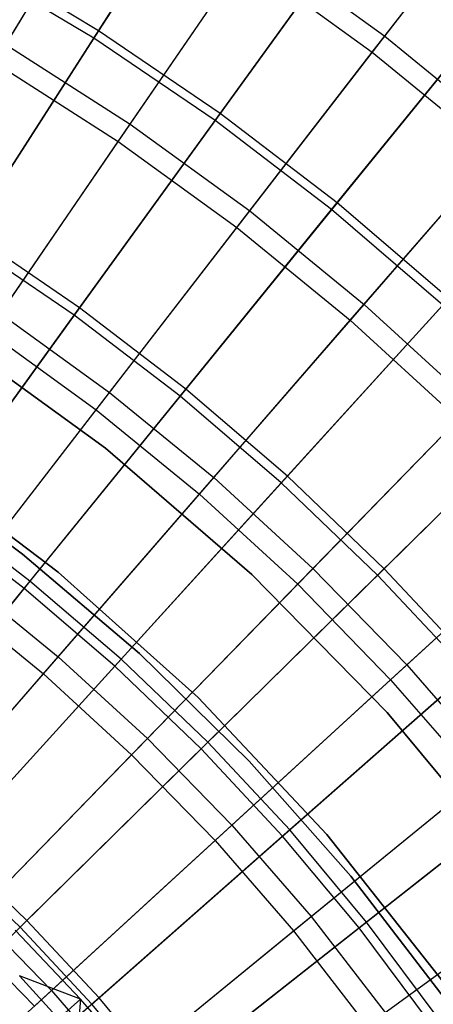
# Model space of a CAD drawing. Extents: x 0.1 to 12.1, y -6 to 6.
# Tile 269 of 334: x 7.666 to 8.158, y 1.492 to 2.666. Entities that reach past the tile are written whole.
import ezdxf

# ---------------------------------------------------------------- set-up
doc = ezdxf.new("R2010")
doc.units = 0
doc.header["$LTSCALE"] = 2.54
doc.layers.get('0').update_dxf_attribs({"linetype": 'CONTINUOUS'})

# ---------------------------------------------------------------- blocks, each defined once
blk = doc.blocks.new('DROPS_COLOR_B-11195_STL')
at = {"color": 0}
for p, q in [((7.6498, 2.6363, 12.5437), (7.7855, 2.8615, 12.3507)), ((7.6498, 2.6363, 12.5437), (7.7855, 2.8615, 12.3507)), ((7.6368, 2.6148, 2.8256), (7.7731, 2.8408, 3.0173)), ((7.6368, 2.6148, 2.8256), (7.7731, 2.8408, 3.0173)), ((8.1005, 2.6461, 12.3507), (8.2543, 2.8456, 12.1434)), ((8.1005, 2.6461, 12.3507), (8.2543, 2.8456, 12.1434)), ((8.0857, 2.627, 3.0173), (8.2402, 2.8273, 3.2233)), ((8.0857, 2.627, 3.0173), (8.2402, 2.8273, 3.2233)), ((7.7977, 2.5413, 12.5437), (7.9461, 2.7583, 12.3507)), ((7.7977, 2.5413, 12.5437), (7.9461, 2.7583, 12.3507)), ((7.9461, 2.7583, 12.3507), (8.1005, 2.6461, 12.3507)), ((7.9461, 2.7583, 12.3507), (8.1005, 2.6461, 12.3507)), ((7.7835, 2.5205, 2.8256), (7.9325, 2.7384, 3.0173)), ((7.7835, 2.5205, 2.8256), (7.9325, 2.7384, 3.0173)), ((7.9325, 2.7384, 3.0173), (8.0857, 2.627, 3.0173)), ((7.9325, 2.7384, 3.0173), (8.0857, 2.627, 3.0173)), ((7.9399, 2.4379, 12.5437), (8.1005, 2.6461, 12.3507)), ((7.9399, 2.4379, 12.5437), (8.1005, 2.6461, 12.3507)), ((8.1005, 2.6461, 12.3507), (8.2482, 2.5253, 12.3507)), ((8.1005, 2.6461, 12.3507), (8.2482, 2.5253, 12.3507)), ((7.6498, 2.6363, 12.5437), (7.7977, 2.5413, 12.5437)), ((7.6498, 2.6363, 12.5437), (7.7977, 2.5413, 12.5437)), ((7.9246, 2.418, 2.8256), (8.0857, 2.627, 3.0173)), ((7.9246, 2.418, 2.8256), (8.0857, 2.627, 3.0173)), ((8.0857, 2.627, 3.0173), (8.2324, 2.5071, 3.0173)), ((8.0857, 2.627, 3.0173), (8.2324, 2.5071, 3.0173)), ((7.6368, 2.6148, 2.8256), (7.7835, 2.5205, 2.8256)), ((7.6368, 2.6148, 2.8256), (7.7835, 2.5205, 2.8256)), ((7.6435, 2.3157, 12.722), (7.7977, 2.5413, 12.5437)), ((7.6435, 2.3157, 12.722), (7.7977, 2.5413, 12.5437)), ((7.7977, 2.5413, 12.5437), (7.9399, 2.4379, 12.5437)), ((7.7977, 2.5413, 12.5437), (7.9399, 2.4379, 12.5437)), ((8.076, 2.3266, 12.5437), (8.2482, 2.5253, 12.3507)), ((8.076, 2.3266, 12.5437), (8.2482, 2.5253, 12.3507)), ((7.6288, 2.2942, 2.6488), (7.7835, 2.5205, 2.8256)), ((7.6288, 2.2942, 2.6488), (7.7835, 2.5205, 2.8256)), ((7.7835, 2.5205, 2.8256), (7.9246, 2.418, 2.8256)), ((7.7835, 2.5205, 2.8256), (7.9246, 2.418, 2.8256)), ((8.0596, 2.3076, 2.8256), (8.2324, 2.5071, 3.0173)), ((8.0596, 2.3076, 2.8256), (8.2324, 2.5071, 3.0173)), ((7.7731, 2.2216, 12.722), (7.9399, 2.4379, 12.5437)), ((7.7731, 2.2216, 12.722), (7.9399, 2.4379, 12.5437)), ((7.9399, 2.4379, 12.5437), (8.076, 2.3266, 12.5437)), ((7.9399, 2.4379, 12.5437), (8.076, 2.3266, 12.5437)), ((7.7572, 2.2009, 2.6488), (7.9246, 2.418, 2.8256)), ((7.7572, 2.2009, 2.6488), (7.9246, 2.418, 2.8256)), ((7.9246, 2.418, 2.8256), (8.0596, 2.3076, 2.8256)), ((7.9246, 2.418, 2.8256), (8.0596, 2.3076, 2.8256)), ((7.8971, 2.1201, 12.722), (8.076, 2.3266, 12.5437)), ((7.8971, 2.1201, 12.722), (8.076, 2.3266, 12.5437)), ((8.076, 2.3266, 12.5437), (8.2056, 2.2077, 12.5437)), ((8.076, 2.3266, 12.5437), (8.2056, 2.2077, 12.5437)), ((7.6435, 2.3157, 12.722), (7.7731, 2.2216, 12.722)), ((7.6435, 2.3157, 12.722), (7.7731, 2.2216, 12.722)), ((7.8801, 2.1005, 2.6488), (8.0596, 2.3076, 2.8256)), ((7.8801, 2.1005, 2.6488), (8.0596, 2.3076, 2.8256)), ((8.0596, 2.3076, 2.8256), (8.188, 2.1897, 2.8256)), ((8.0596, 2.3076, 2.8256), (8.188, 2.1897, 2.8256)), ((7.7682, 2.1552, 171.7), (7.5818, 2.2905, 171.7)), ((7.5818, 2.2905, 164.1), (7.7682, 2.1552, 164.1)), ((7.7682, 2.1552, 171.7), (7.5818, 2.2905, 171.7)), ((7.5818, 2.2905, 164.1), (7.7682, 2.1552, 164.1)), ((7.6288, 2.2942, 2.6488), (7.7572, 2.2009, 2.6488)), ((7.6288, 2.2942, 2.6488), (7.7572, 2.2009, 2.6488)), ((7.6005, 1.9977, 12.8848), (7.7731, 2.2216, 12.722)), ((7.6005, 1.9977, 12.8848), (7.7731, 2.2216, 12.722)), ((7.7731, 2.2216, 12.722), (7.8971, 2.1201, 12.722)), ((7.7731, 2.2216, 12.722), (7.8971, 2.1201, 12.722)), ((8.0152, 2.0118, 12.722), (8.2056, 2.2077, 12.5437)), ((8.0152, 2.0118, 12.722), (8.2056, 2.2077, 12.5437)), ((7.5841, 1.9764, 2.4874), (7.7572, 2.2009, 2.6488)), ((7.5841, 1.9764, 2.4874), (7.7572, 2.2009, 2.6488)), ((7.7572, 2.2009, 2.6488), (7.8801, 2.1005, 2.6488)), ((7.7572, 2.2009, 2.6488), (7.8801, 2.1005, 2.6488)), ((7.997, 1.9931, 2.6488), (8.188, 2.1897, 2.8256)), ((7.997, 1.9931, 2.6488), (8.188, 2.1897, 2.8256)), ((7.9425, 2.0047, 171.7), (7.7682, 2.1552, 171.7)), ((7.7682, 2.1552, 164.1), (7.9425, 2.0047, 164.1)), ((7.7682, 2.1552, 171.7), (7.7682, 2.1552, 164.1)), ((7.9425, 2.0047, 171.7), (7.7682, 2.1552, 171.7)), ((7.7682, 2.1552, 164.1), (7.9425, 2.0047, 164.1)), ((7.7682, 2.1552, 171.7), (7.7682, 2.1552, 164.1)), ((7.6697, 2.029, 164.4), (7.5226, 2.1375, 164.4)), ((7.5226, 2.1375, 164.3), (7.6697, 2.029, 164.3)), ((7.6697, 2.029, 164.4), (7.5226, 2.1375, 164.4)), ((7.5226, 2.1375, 164.3), (7.6697, 2.029, 164.3)), ((7.5334, 2.1422, 171.7), (7.7121, 2.0076, 171.7)), ((7.7121, 2.0076, 164.1), (7.5334, 2.1422, 164.1)), ((7.7121, 2.0076, 164.1), (7.5334, 2.1422, 164.1)), ((7.5334, 2.1422, 171.7), (7.7121, 2.0076, 171.7)), ((7.712, 1.9065, 12.8848), (7.8971, 2.1201, 12.722)), ((7.712, 1.9065, 12.8848), (7.8971, 2.1201, 12.722)), ((7.8971, 2.1201, 12.722), (8.0152, 2.0118, 12.722)), ((7.8971, 2.1201, 12.722), (8.0152, 2.0118, 12.722)), ((7.6944, 1.8862, 2.4874), (7.8801, 2.1005, 2.6488)), ((7.6944, 1.8862, 2.4874), (7.8801, 2.1005, 2.6488)), ((7.8801, 2.1005, 2.6488), (7.997, 1.9931, 2.6488)), ((7.8801, 2.1005, 2.6488), (7.997, 1.9931, 2.6488)), ((8.1268, 1.8969, 12.722), (8.3281, 2.0816, 12.5437)), ((8.1268, 1.8969, 12.722), (8.3281, 2.0816, 12.5437)), ((8.1076, 1.8793, 2.6488), (8.3096, 2.0646, 2.8256)), ((8.1076, 1.8793, 2.6488), (8.3096, 2.0646, 2.8256)), ((7.8088, 1.9104, 164.4), (7.6697, 2.029, 164.4)), ((7.6697, 2.029, 164.3), (7.8088, 1.9104, 164.3)), ((7.6697, 2.029, 164.4), (7.6697, 2.029, 164.3)), ((7.8088, 1.9104, 164.4), (7.6697, 2.029, 164.4)), ((7.6697, 2.029, 164.3), (7.8088, 1.9104, 164.3)), ((7.6697, 2.029, 164.4), (7.6697, 2.029, 164.3)), ((7.7121, 2.0076, 171.7), (7.8786, 1.8582, 171.7)), ((7.8786, 1.8582, 164.1), (7.7121, 2.0076, 164.1)), ((7.7121, 2.0076, 164.1), (7.7121, 2.0076, 171.7)), ((7.7121, 2.0076, 164.1), (7.7121, 2.0076, 171.7)), ((7.8786, 1.8582, 164.1), (7.7121, 2.0076, 164.1)), ((7.7121, 2.0076, 171.7), (7.8786, 1.8582, 171.7)), ((7.8182, 1.8091, 12.8848), (8.0152, 2.0118, 12.722)), ((7.8182, 1.8091, 12.8848), (8.0152, 2.0118, 12.722)), ((8.0152, 2.0118, 12.722), (8.1268, 1.8969, 12.722)), ((8.0152, 2.0118, 12.722), (8.1268, 1.8969, 12.722)), ((7.6005, 1.9977, 12.8848), (7.712, 1.9065, 12.8848)), ((7.6005, 1.9977, 12.8848), (7.712, 1.9065, 12.8848)), ((8.1036, 1.8401, 171.7), (7.9425, 2.0047, 171.7)), ((7.9425, 2.0047, 164.1), (8.1036, 1.8401, 164.1)), ((7.9425, 2.0047, 171.7), (7.9425, 2.0047, 164.1)), ((8.1036, 1.8401, 171.7), (7.9425, 2.0047, 171.7)), ((7.9425, 2.0047, 164.1), (8.1036, 1.8401, 164.1)), ((7.9425, 2.0047, 171.7), (7.9425, 2.0047, 164.1)), ((7.7994, 1.7898, 2.4874), (7.997, 1.9931, 2.6488)), ((7.7994, 1.7898, 2.4874), (7.997, 1.9931, 2.6488)), ((7.997, 1.9931, 2.6488), (8.1076, 1.8793, 2.6488)), ((7.997, 1.9931, 2.6488), (8.1076, 1.8793, 2.6488)), ((7.5841, 1.9764, 2.4874), (7.6944, 1.8862, 2.4874)), ((7.5841, 1.9764, 2.4874), (7.6944, 1.8862, 2.4874)), ((7.5213, 1.6865, 13.0318), (7.712, 1.9065, 12.8848)), ((7.5213, 1.6865, 13.0318), (7.712, 1.9065, 12.8848)), ((7.712, 1.9065, 12.8848), (7.8182, 1.8091, 12.8848)), ((7.712, 1.9065, 12.8848), (7.8182, 1.8091, 12.8848)), ((7.9392, 1.7823, 164.4), (7.8088, 1.9104, 164.4)), ((7.8088, 1.9104, 164.3), (7.9392, 1.7823, 164.3)), ((7.8088, 1.9104, 164.4), (7.8088, 1.9104, 164.3)), ((7.9392, 1.7823, 164.4), (7.8088, 1.9104, 164.4)), ((7.8088, 1.9104, 164.3), (7.9392, 1.7823, 164.3)), ((7.8088, 1.9104, 164.4), (7.8088, 1.9104, 164.3)), ((7.9186, 1.7058, 12.8848), (8.1268, 1.8969, 12.722)), ((7.9186, 1.7058, 12.8848), (8.1268, 1.8969, 12.722)), ((8.1268, 1.8969, 12.722), (8.2317, 1.7758, 12.722)), ((8.1268, 1.8969, 12.722), (8.2317, 1.7758, 12.722)), ((7.5032, 1.6656, 2.3419), (7.6944, 1.8862, 2.4874)), ((7.5032, 1.6656, 2.3419), (7.6944, 1.8862, 2.4874)), ((7.6944, 1.8862, 2.4874), (7.7994, 1.7898, 2.4874)), ((7.6944, 1.8862, 2.4874), (7.7994, 1.7898, 2.4874)), ((7.8988, 1.6876, 2.4874), (8.1076, 1.8793, 2.6488)), ((7.8988, 1.6876, 2.4874), (8.1076, 1.8793, 2.6488)), ((8.1076, 1.8793, 2.6488), (8.2116, 1.7593, 2.6488)), ((8.1076, 1.8793, 2.6488), (8.2116, 1.7593, 2.6488)), ((7.8786, 1.8582, 171.7), (8.0316, 1.6949, 171.7)), ((8.0316, 1.6949, 164.1), (7.8786, 1.8582, 164.1)), ((7.8786, 1.8582, 164.1), (7.8786, 1.8582, 171.7)), ((7.8786, 1.8582, 164.1), (7.8786, 1.8582, 171.7)), ((8.0316, 1.6949, 164.1), (7.8786, 1.8582, 164.1)), ((7.8786, 1.8582, 171.7), (8.0316, 1.6949, 171.7)), ((8.2505, 1.6626, 171.7), (8.1036, 1.8401, 171.7)), ((8.1036, 1.8401, 164.1), (8.2505, 1.6626, 164.1)), ((8.1036, 1.8401, 171.7), (8.1036, 1.8401, 164.1)), ((8.2505, 1.6626, 171.7), (8.1036, 1.8401, 171.7)), ((8.1036, 1.8401, 164.1), (8.2505, 1.6626, 164.1)), ((8.1036, 1.8401, 171.7), (8.1036, 1.8401, 164.1)), ((7.6152, 1.6003, 13.0318), (7.8182, 1.8091, 12.8848)), ((7.6152, 1.6003, 13.0318), (7.8182, 1.8091, 12.8848)), ((7.8182, 1.8091, 12.8848), (7.9186, 1.7058, 12.8848)), ((7.8182, 1.8091, 12.8848), (7.9186, 1.7058, 12.8848)), ((7.5959, 1.5805, 2.3419), (7.7994, 1.7898, 2.4874)), ((7.5959, 1.5805, 2.3419), (7.7994, 1.7898, 2.4874)), ((7.7994, 1.7898, 2.4874), (7.8988, 1.6876, 2.4874)), ((7.7994, 1.7898, 2.4874), (7.8988, 1.6876, 2.4874)), ((8.0603, 1.6453, 164.4), (7.9392, 1.7823, 164.4)), ((7.9392, 1.7823, 164.3), (8.0603, 1.6453, 164.3)), ((7.9392, 1.7823, 164.4), (7.9392, 1.7823, 164.3)), ((8.0603, 1.6453, 164.4), (7.9392, 1.7823, 164.4)), ((7.9392, 1.7823, 164.3), (8.0603, 1.6453, 164.3)), ((7.9392, 1.7823, 164.4), (7.9392, 1.7823, 164.3)), ((8.0129, 1.5969, 12.8848), (8.2317, 1.7758, 12.722)), ((8.0129, 1.5969, 12.8848), (8.2317, 1.7758, 12.722)), ((7.9921, 1.5799, 2.4874), (8.2116, 1.7593, 2.6488)), ((7.9921, 1.5799, 2.4874), (8.2116, 1.7593, 2.6488)), ((7.704, 1.5089, 13.0318), (7.9186, 1.7058, 12.8848)), ((7.704, 1.5089, 13.0318), (7.9186, 1.7058, 12.8848)), ((7.9186, 1.7058, 12.8848), (8.0129, 1.5969, 12.8848)), ((7.9186, 1.7058, 12.8848), (8.0129, 1.5969, 12.8848)), ((8.0316, 1.6949, 171.7), (8.17, 1.5192, 171.7)), ((8.17, 1.5192, 164.1), (8.0316, 1.6949, 164.1)), ((8.0316, 1.6949, 164.1), (8.0316, 1.6949, 171.7)), ((8.0316, 1.6949, 164.1), (8.0316, 1.6949, 171.7)), ((8.17, 1.5192, 164.1), (8.0316, 1.6949, 164.1)), ((8.0316, 1.6949, 171.7), (8.17, 1.5192, 171.7)), ((7.6837, 1.4902, 2.3419), (7.8988, 1.6876, 2.4874)), ((7.6837, 1.4902, 2.3419), (7.8988, 1.6876, 2.4874)), ((7.8988, 1.6876, 2.4874), (7.9921, 1.5799, 2.4874)), ((7.8988, 1.6876, 2.4874), (7.9921, 1.5799, 2.4874)), ((8.1714, 1.5001, 164.4), (8.0603, 1.6453, 164.4)), ((8.0603, 1.6453, 164.3), (8.1714, 1.5001, 164.3)), ((8.0603, 1.6453, 164.4), (8.0603, 1.6453, 164.3)), ((8.1714, 1.5001, 164.4), (8.0603, 1.6453, 164.4)), ((8.0603, 1.6453, 164.3), (8.1714, 1.5001, 164.3)), ((8.0603, 1.6453, 164.4), (8.0603, 1.6453, 164.3)), ((8.1009, 1.4828, 12.8848), (8.3296, 1.6489, 12.722)), ((8.1009, 1.4828, 12.8848), (8.3296, 1.6489, 12.722)), ((8.0792, 1.467, 2.4874), (8.3085, 1.6336, 2.6488)), ((8.0792, 1.467, 2.4874), (8.3085, 1.6336, 2.6488)), ((7.6152, 1.6003, 13.0318), (7.704, 1.5089, 13.0318)), ((7.6152, 1.6003, 13.0318), (7.704, 1.5089, 13.0318)), ((7.7875, 1.4126, 13.0318), (8.0129, 1.5969, 12.8848)), ((7.7875, 1.4126, 13.0318), (8.0129, 1.5969, 12.8848)), ((8.0129, 1.5969, 12.8848), (8.1009, 1.4828, 12.8848)), ((8.0129, 1.5969, 12.8848), (8.1009, 1.4828, 12.8848)), ((7.5959, 1.5805, 2.3419), (7.6837, 1.4902, 2.3419)), ((7.5959, 1.5805, 2.3419), (7.6837, 1.4902, 2.3419)), ((7.7384, 1.4985, 13.3555), (7.661, 1.581, 13.3555)), ((7.7384, 1.4985, 13.3555), (7.661, 1.581, 13.3555)), ((7.7661, 1.3951, 2.3419), (7.9921, 1.5799, 2.4874)), ((7.7661, 1.3951, 2.3419), (7.9921, 1.5799, 2.4874)), ((7.9921, 1.5799, 2.4874), (8.0792, 1.467, 2.4874)), ((7.9921, 1.5799, 2.4874), (8.0792, 1.467, 2.4874)), ((7.6659, 1.5265, 13.2833), (7.7345, 1.4509, 13.2833)), ((7.7384, 1.4985, 13.3555), (7.6659, 1.5265, 13.2833)), ((7.7384, 1.4985, 13.3555), (7.6659, 1.5265, 13.2833)), ((7.6659, 1.5265, 13.2833), (7.7345, 1.4509, 13.2833)), ((7.4838, 1.3068, 13.1625), (7.704, 1.5089, 13.0318)), ((7.4838, 1.3068, 13.1625), (7.704, 1.5089, 13.0318)), ((7.704, 1.5089, 13.0318), (7.7875, 1.4126, 13.0318)), ((7.704, 1.5089, 13.0318), (7.7875, 1.4126, 13.0318)), ((7.7384, 1.4985, 13.3555), (7.6307, 1.4023, 13.4224)), ((7.7384, 1.4985, 13.3555), (7.6307, 1.4023, 13.4224)), ((7.7384, 1.4985, 13.3555), (7.7345, 1.4509, 13.2833)), ((7.7384, 1.4985, 13.3555), (7.7345, 1.4509, 13.2833)), ((7.7605, 1.4734, 13.3555), (7.7384, 1.4985, 13.3555)), ((7.7605, 1.4734, 13.3555), (7.7384, 1.4985, 13.3555))]:
    blk.add_line(p, q, dxfattribs=at)
blk = doc.blocks.new('GROUP_1')
at = {"color": 0}
for p, q in [((7.8492, 8.8827, 10.925), (7.7001, 8.65, 11.1062)), ((7.8492, 8.8827, 10.925), (7.7001, 8.65, 11.1062)), ((7.6944, 8.6412, 0.8873), (7.8437, 8.8741, 1.068)), ((7.6944, 8.6412, 0.8873), (7.8437, 8.8741, 1.068)), ((7.8387, 8.5429, 0.8873), (8.0007, 8.7672, 1.068)), ((7.8387, 8.5429, 0.8873), (8.0007, 8.7672, 1.068)), ((8.0066, 8.7754, 10.925), (7.8449, 8.5514, 11.1062)), ((8.0066, 8.7754, 10.925), (7.8449, 8.5514, 11.1062)), ((7.6944, 8.6412, 0.8873), (7.5448, 8.7312, 0.8873)), ((7.6944, 8.6412, 0.8873), (7.5448, 8.7312, 0.8873)), ((7.7001, 8.65, 11.1062), (7.55, 8.7404, 11.1062)), ((7.7001, 8.65, 11.1062), (7.55, 8.7404, 11.1062)), ((8.1579, 8.6596, 10.925), (7.9839, 8.445, 11.1062)), ((8.1579, 8.6596, 10.925), (7.9839, 8.445, 11.1062)), ((7.7001, 8.65, 11.1062), (7.5458, 8.4093, 11.2719)), ((7.7001, 8.65, 11.1062), (7.5458, 8.4093, 11.2719)), ((7.8449, 8.5514, 11.1062), (7.7001, 8.65, 11.1062)), ((7.8449, 8.5514, 11.1062), (7.7001, 8.65, 11.1062)), ((7.9773, 8.4368, 0.8873), (8.1515, 8.6517, 1.068)), ((7.9773, 8.4368, 0.8873), (8.1515, 8.6517, 1.068)), ((7.5399, 8.4002, 0.7222), (7.6944, 8.6412, 0.8873)), ((7.5399, 8.4002, 0.7222), (7.6944, 8.6412, 0.8873)), ((7.8387, 8.5429, 0.8873), (7.6944, 8.6412, 0.8873)), ((7.8387, 8.5429, 0.8873), (7.6944, 8.6412, 0.8873)), ((7.6711, 8.3109, 0.7222), (7.8387, 8.5429, 0.8873)), ((7.6711, 8.3109, 0.7222), (7.8387, 8.5429, 0.8873)), ((7.8449, 8.5514, 11.1062), (7.6775, 8.3197, 11.2719)), ((7.8449, 8.5514, 11.1062), (7.6775, 8.3197, 11.2719)), ((7.9773, 8.4368, 0.8873), (7.8387, 8.5429, 0.8873)), ((7.9773, 8.4368, 0.8873), (7.8387, 8.5429, 0.8873)), ((7.9839, 8.445, 11.1062), (7.8449, 8.5514, 11.1062)), ((7.9839, 8.445, 11.1062), (7.8449, 8.5514, 11.1062)), ((7.7971, 8.2144, 0.7222), (7.9773, 8.4368, 0.8873)), ((7.7971, 8.2144, 0.7222), (7.9773, 8.4368, 0.8873)), ((7.9839, 8.445, 11.1062), (7.8039, 8.2229, 11.2719)), ((7.9839, 8.445, 11.1062), (7.8039, 8.2229, 11.2719)), ((8.1098, 8.3231, 0.8873), (7.9773, 8.4368, 0.8873)), ((8.1098, 8.3231, 0.8873), (7.9773, 8.4368, 0.8873)), ((8.1169, 8.3309, 11.1062), (7.9839, 8.445, 11.1062)), ((8.1169, 8.3309, 11.1062), (7.9839, 8.445, 11.1062)), ((7.6775, 8.3197, 11.2719), (7.5458, 8.4093, 11.2719)), ((7.6775, 8.3197, 11.2719), (7.5458, 8.4093, 11.2719)), ((7.6711, 8.3109, 0.7222), (7.5399, 8.4002, 0.7222)), ((7.6711, 8.3109, 0.7222), (7.5399, 8.4002, 0.7222)), ((7.6775, 8.3197, 11.2719), (7.505, 8.0809, 11.4216)), ((7.6775, 8.3197, 11.2719), (7.505, 8.0809, 11.4216)), ((7.8039, 8.2229, 11.2719), (7.6775, 8.3197, 11.2719)), ((7.8039, 8.2229, 11.2719), (7.6775, 8.3197, 11.2719)), ((7.9175, 8.1111, 0.7222), (8.1098, 8.3231, 0.8873)), ((7.9175, 8.1111, 0.7222), (8.1098, 8.3231, 0.8873)), ((8.1169, 8.3309, 11.1062), (7.9248, 8.1192, 11.2719)), ((8.1169, 8.3309, 11.1062), (7.9248, 8.1192, 11.2719)), ((7.4984, 8.0718, 0.5731), (7.6711, 8.3109, 0.7222)), ((7.4984, 8.0718, 0.5731), (7.6711, 8.3109, 0.7222)), ((7.7971, 8.2144, 0.7222), (7.6711, 8.3109, 0.7222)), ((7.7971, 8.2144, 0.7222), (7.6711, 8.3109, 0.7222)), ((7.6114, 7.9854, 0.5731), (7.7971, 8.2144, 0.7222)), ((7.6114, 7.9854, 0.5731), (7.7971, 8.2144, 0.7222)), ((7.8039, 8.2229, 11.2719), (7.6184, 7.994, 11.4216)), ((7.8039, 8.2229, 11.2719), (7.6184, 7.994, 11.4216)), ((7.9175, 8.1111, 0.7222), (7.7971, 8.2144, 0.7222)), ((7.9175, 8.1111, 0.7222), (7.7971, 8.2144, 0.7222)), ((7.9248, 8.1192, 11.2719), (7.8039, 8.2229, 11.2719)), ((7.9248, 8.1192, 11.2719), (7.8039, 8.2229, 11.2719)), ((8.032, 8.0013, 0.7222), (8.2358, 8.2023, 0.8873)), ((8.032, 8.0013, 0.7222), (8.2358, 8.2023, 0.8873)), ((8.2433, 8.2097, 11.1062), (8.0398, 8.0089, 11.2719)), ((8.2433, 8.2097, 11.1062), (8.0398, 8.0089, 11.2719)), ((7.7194, 7.8927, 0.5731), (7.9175, 8.1111, 0.7222)), ((7.7194, 7.8927, 0.5731), (7.9175, 8.1111, 0.7222)), ((7.9248, 8.1192, 11.2719), (7.7269, 7.901, 11.4216)), ((7.9248, 8.1192, 11.2719), (7.7269, 7.901, 11.4216)), ((8.032, 8.0013, 0.7222), (7.9175, 8.1111, 0.7222)), ((8.032, 8.0013, 0.7222), (7.9175, 8.1111, 0.7222)), ((8.0398, 8.0089, 11.2719), (7.9248, 8.1192, 11.2719)), ((8.0398, 8.0089, 11.2719), (7.9248, 8.1192, 11.2719)), ((7.6184, 7.994, 11.4216), (7.505, 8.0809, 11.4216)), ((7.6184, 7.994, 11.4216), (7.505, 8.0809, 11.4216)), ((7.6114, 7.9854, 0.5731), (7.4984, 8.0718, 0.5731)), ((7.6114, 7.9854, 0.5731), (7.4984, 8.0718, 0.5731)), ((8.0398, 8.0089, 11.2719), (7.83, 7.8021, 11.4216)), ((8.0398, 8.0089, 11.2719), (7.83, 7.8021, 11.4216)), ((8.1484, 7.8925, 11.2719), (8.0398, 8.0089, 11.2719)), ((8.1484, 7.8925, 11.2719), (8.0398, 8.0089, 11.2719)), ((7.6184, 7.994, 11.4216), (7.4281, 7.7591, 11.5549)), ((7.6184, 7.994, 11.4216), (7.4281, 7.7591, 11.5549)), ((7.7269, 7.901, 11.4216), (7.6184, 7.994, 11.4216)), ((7.7269, 7.901, 11.4216), (7.6184, 7.994, 11.4216)), ((7.8221, 7.7942, 0.5731), (8.032, 8.0013, 0.7222)), ((7.8221, 7.7942, 0.5731), (8.032, 8.0013, 0.7222)), ((8.1403, 7.8853, 0.7222), (8.032, 8.0013, 0.7222)), ((8.1403, 7.8853, 0.7222), (8.032, 8.0013, 0.7222)), ((7.4208, 7.7502, 0.4405), (7.6114, 7.9854, 0.5731)), ((7.4208, 7.7502, 0.4405), (7.6114, 7.9854, 0.5731)), ((7.7194, 7.8927, 0.5731), (7.6114, 7.9854, 0.5731)), ((7.7194, 7.8927, 0.5731), (7.6114, 7.9854, 0.5731)), ((7.7269, 7.901, 11.4216), (7.5238, 7.6771, 11.5549)), ((7.7269, 7.901, 11.4216), (7.5238, 7.6771, 11.5549)), ((7.83, 7.8021, 11.4216), (7.7269, 7.901, 11.4216)), ((7.83, 7.8021, 11.4216), (7.7269, 7.901, 11.4216)), ((7.5161, 7.6686, 0.4405), (7.7194, 7.8927, 0.5731)), ((7.5161, 7.6686, 0.4405), (7.7194, 7.8927, 0.5731)), ((7.8221, 7.7942, 0.5731), (7.7194, 7.8927, 0.5731)), ((7.8221, 7.7942, 0.5731), (7.7194, 7.8927, 0.5731)), ((7.9191, 7.6902, 0.5731), (8.1403, 7.8853, 0.7222)), ((7.9191, 7.6902, 0.5731), (8.1403, 7.8853, 0.7222)), ((8.1484, 7.8925, 11.2719), (7.9275, 7.6976, 11.4216)), ((8.1484, 7.8925, 11.2719), (7.9275, 7.6976, 11.4216)), ((7.6066, 7.5817, 0.4405), (7.8221, 7.7942, 0.5731)), ((7.6066, 7.5817, 0.4405), (7.8221, 7.7942, 0.5731)), ((7.83, 7.8021, 11.4216), (7.6148, 7.5898, 11.5549)), ((7.83, 7.8021, 11.4216), (7.6148, 7.5898, 11.5549)), ((7.9191, 7.6902, 0.5731), (7.8221, 7.7942, 0.5731)), ((7.9191, 7.6902, 0.5731), (7.8221, 7.7942, 0.5731)), ((7.9275, 7.6976, 11.4216), (7.83, 7.8021, 11.4216)), ((7.9275, 7.6976, 11.4216), (7.83, 7.8021, 11.4216)), ((8.2504, 7.7701, 11.2719), (8.019, 7.5878, 11.4216)), ((8.2504, 7.7701, 11.2719), (8.019, 7.5878, 11.4216)), ((8.0102, 7.5809, 0.5731), (8.2419, 7.7634, 0.7222)), ((8.0102, 7.5809, 0.5731), (8.2419, 7.7634, 0.7222)), ((7.9275, 7.6976, 11.4216), (7.7008, 7.4976, 11.5549)), ((7.9275, 7.6976, 11.4216), (7.7008, 7.4976, 11.5549)), ((8.019, 7.5878, 11.4216), (7.9275, 7.6976, 11.4216)), ((8.019, 7.5878, 11.4216), (7.9275, 7.6976, 11.4216)), ((7.6922, 7.49, 0.4405), (7.9191, 7.6902, 0.5731)), ((7.6922, 7.49, 0.4405), (7.9191, 7.6902, 0.5731)), ((8.0102, 7.5809, 0.5731), (7.9191, 7.6902, 0.5731)), ((8.0102, 7.5809, 0.5731), (7.9191, 7.6902, 0.5731)), ((7.6148, 7.5898, 11.5549), (7.5238, 7.6771, 11.5549)), ((7.6148, 7.5898, 11.5549), (7.5238, 7.6771, 11.5549)), ((7.6066, 7.5817, 0.4405), (7.5161, 7.6686, 0.4405)), ((7.6066, 7.5817, 0.4405), (7.5161, 7.6686, 0.4405)), ((7.3862, 7.3644, 0.3247), (7.6066, 7.5817, 0.4405)), ((7.3862, 7.3644, 0.3247), (7.6066, 7.5817, 0.4405)), ((7.6148, 7.5898, 11.5549), (7.3946, 7.3726, 11.6713)), ((7.6148, 7.5898, 11.5549), (7.3946, 7.3726, 11.6713)), ((7.6922, 7.49, 0.4405), (7.6066, 7.5817, 0.4405)), ((7.6922, 7.49, 0.4405), (7.6066, 7.5817, 0.4405)), ((7.7008, 7.4976, 11.5549), (7.6148, 7.5898, 11.5549)), ((7.7008, 7.4976, 11.5549), (7.6148, 7.5898, 11.5549)), ((7.7725, 7.3937, 0.4405), (8.0102, 7.5809, 0.5731)), ((7.7725, 7.3937, 0.4405), (8.0102, 7.5809, 0.5731)), ((8.019, 7.5878, 11.4216), (7.7815, 7.4007, 11.5549)), ((8.019, 7.5878, 11.4216), (7.7815, 7.4007, 11.5549)), ((8.0951, 7.4668, 0.5731), (8.0102, 7.5809, 0.5731)), ((8.0951, 7.4668, 0.5731), (8.0102, 7.5809, 0.5731)), ((8.1043, 7.4732, 11.4216), (8.019, 7.5878, 11.4216)), ((8.1043, 7.4732, 11.4216), (8.019, 7.5878, 11.4216)), ((7.4601, 7.2853, 0.3247), (7.6922, 7.49, 0.4405)), ((7.4601, 7.2853, 0.3247), (7.6922, 7.49, 0.4405)), ((7.7008, 7.4976, 11.5549), (7.4688, 7.293, 11.6713)), ((7.7008, 7.4976, 11.5549), (7.4688, 7.293, 11.6713)), ((7.7725, 7.3937, 0.4405), (7.6922, 7.49, 0.4405)), ((7.7725, 7.3937, 0.4405), (7.6922, 7.49, 0.4405)), ((7.7815, 7.4007, 11.5549), (7.7008, 7.4976, 11.5549)), ((7.7815, 7.4007, 11.5549), (7.7008, 7.4976, 11.5549))]:
    blk.add_line(p, q, dxfattribs=at)
blk.add_blockref('DROPS_COLOR_B-11195_STL', (-0.06, 5.9973, -1.7), dxfattribs=at)

msp = doc.modelspace()

# ---------------------------------------------------------------- block references
at = {"color": 0}
msp.add_blockref('GROUP_1', (0.06, -5.9973, 1.7), dxfattribs=at)

doc.saveas('drawing.dxf')
